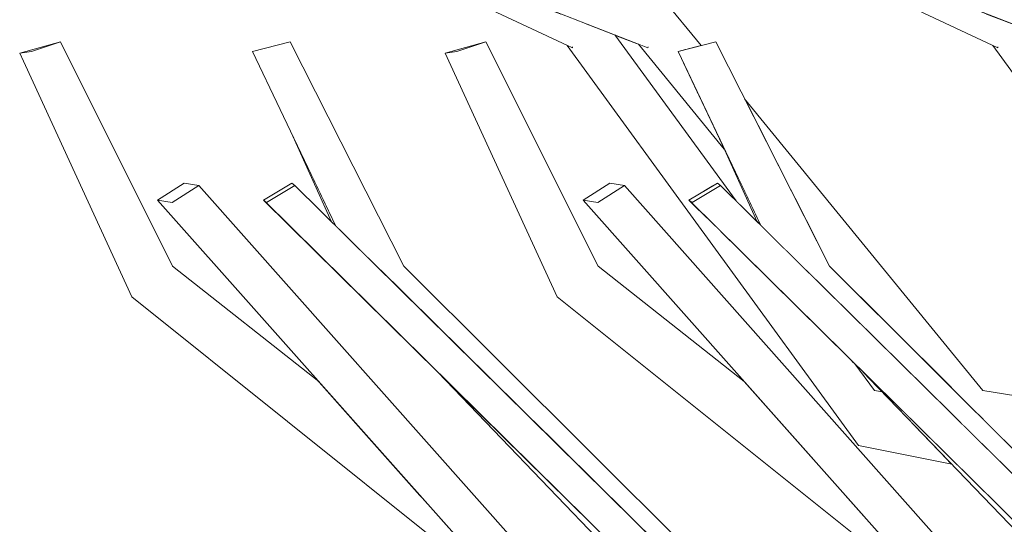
# Model space of a CAD drawing. Extents: x -289599 to -184549, y 66678 to 295474.
# Tile 490 of 656: x -250912 to -250805, y 71912 to 71967. Entities that reach past the tile are written whole.
import ezdxf

# ---------------------------------------------------------------- set-up
doc = ezdxf.new("R2010")
doc.units = 0
doc.header["$MEASUREMENT"] = 0
doc.linetypes.add('Wipeout_Contour', pattern=[1000, 0, -1000])
doc.layers.add('arch drzewa', color=8, linetype='Continuous')
doc.layers.add('Model drzwi', color=8, linetype='Continuous')
doc.layers.add('arch drzewa_Nr_Pióra__4', color=8, linetype='Continuous', lineweight=9)

msp = doc.modelspace()

# ---------------------------------------------------------------- wipeouts: each hides what was drawn before it
at = {"color": 254, "linetype": 'Wipeout_Contour', "lineweight": 0, "ltscale": 767829.789221}
msp.add_wipeout([(-250882.42, 71953.91), (-250878.22, 71944.6), (-250877.79, 71944.17)], dxfattribs=at).dxf.layer = 'arch drzewa'
at = {"color": 254, "linetype": 'Wipeout_Contour', "lineweight": 0, "ltscale": 2047157.659905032}
msp.add_wipeout([(-250856.72, 71986.66), (-250838.04, 71963.76), (-250836.45, 71964.16), (-250833.3, 71957.95), (-250807.41, 71926.22), (-250775.2, 71921), (-250806.33, 71963.78), (-250847.05, 71982.88)], dxfattribs=at).dxf.layer = 'Model drzwi'

# ---------------------------------------------------------------- next in the draw order: wipeouts: each hides what was drawn before it
at = {"color": 254, "linetype": 'Wipeout_Contour', "lineweight": 0, "ltscale": 1790973.728017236}
msp.add_wipeout([(-250811.54, 72012.53), (-250813.13, 72001.66), (-250765.86, 71972.64), (-250743.57, 71923.37), (-250741.56, 71923.04), (-250760.78, 71970.36), (-250803.34, 71998.36)], dxfattribs=at).dxf.layer = 'Model drzwi'
at = {"color": 254, "linetype": 'Wipeout_Contour', "lineweight": 0, "ltscale": 1279533.680432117}
msp.add_wipeout([(-250844.84, 71963.91), (-250847.42, 71964.92), (-250834.24, 71946.86), (-250831.95, 71944.6), (-250835.52, 71952.5)], dxfattribs=at).dxf.layer = 'Model drzwi'
at = {"color": 254, "linetype": 'Wipeout_Contour', "lineweight": 0, "ltscale": 1023520.802885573}
msp.add_wipeout([(-250820.41, 71928.24), (-250821.33, 71929.15), (-250819.19, 71926.22), (-250818.32, 71926.08)], dxfattribs=at).dxf.layer = 'Model drzwi'

# ---------------------------------------------------------------- next in the draw order: wipeouts: each hides what was drawn before it
at = {"color": 254, "linetype": 'Wipeout_Contour', "lineweight": 0, "ltscale": 767697.856887}
msp.add_wipeout([(-250831.53, 71944.17), (-250836.16, 71953.91), (-250831.95, 71944.6)], dxfattribs=at).dxf.layer = 'arch drzewa'
at = {"color": 254, "linetype": 'Wipeout_Contour', "lineweight": 0, "ltscale": 1023445.522271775}
msp.add_wipeout([(-250800.37, 71908.46), (-250820.41, 71928.24), (-250799.83, 71906.83), (-250798.32, 71906.48)], dxfattribs=at).dxf.layer = 'arch drzewa'

# ---------------------------------------------------------------- next in the draw order: wipeouts: each hides what was drawn before it
at = {"color": 254, "linetype": 'Wipeout_Contour', "lineweight": 0, "ltscale": 1023495.920248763}
msp.add_wipeout([(-250826.67, 71939.38), (-250810.24, 71923.16), (-250792.13, 71907.91), (-250824.08, 71939.76)], dxfattribs=at).dxf.layer = 'arch drzewa'

# ---------------------------------------------------------------- next in the draw order: wipeouts: each hides what was drawn before it
at = {"color": 254, "linetype": 'Wipeout_Contour', "lineweight": 0, "ltscale": 767706.447915}
msp.add_wipeout([(-250824.08, 71939.76), (-250836.45, 71964.16), (-250840.54, 71963.13)], dxfattribs=at).dxf.layer = 'arch drzewa'
at = {"color": 254, "linetype": 'Wipeout_Contour', "lineweight": 0, "ltscale": 1790992.938107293}
msp.add_wipeout([(-250810.24, 71923.16), (-250808.29, 71921.24), (-250794.64, 71907.77), (-250795.62, 71907.18), (-250799.09, 71908.24), (-250797.12, 71906.21), (-250792.13, 71907.91)], dxfattribs=at).dxf.layer = 'arch drzewa'

# ---------------------------------------------------------------- next in the draw order: wipeouts: each hides what was drawn before it
at = {"color": 254, "linetype": 'Wipeout_Contour', "lineweight": 0, "ltscale": 1023586.241979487}
msp.add_wipeout([(-250824.08, 71939.76), (-250840.54, 71963.13), (-250831.53, 71944.17), (-250826.67, 71939.38)], dxfattribs=at).dxf.layer = 'arch drzewa'

# ---------------------------------------------------------------- next in the draw order: wipeouts: each hides what was drawn before it
at = {"color": 254, "linetype": 'Wipeout_Contour', "lineweight": 0, "ltscale": 1023613.882855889}
msp.add_wipeout([(-250836.27, 71948.8), (-250839.36, 71946.95), (-250839.01, 71946.67), (-250835.93, 71948.52)], dxfattribs=at).dxf.layer = 'arch drzewa'

# ---------------------------------------------------------------- next in the draw order: wipeouts: each hides what was drawn before it
at = {"color": 254, "linetype": 'Wipeout_Contour', "lineweight": 0, "ltscale": 2046923.131151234}
msp.add_wipeout([(-250839.01, 71946.67), (-250797.87, 71906.05), (-250797.98, 71906.41), (-250798.84, 71907.88), (-250799.09, 71908.24), (-250795.62, 71907.18), (-250794.64, 71907.77), (-250835.93, 71948.52)], dxfattribs=at).dxf.layer = 'arch drzewa'

# ---------------------------------------------------------------- next in the draw order: wipeouts: each hides what was drawn before it
at = {"color": 254, "linetype": 'Wipeout_Contour', "lineweight": 0, "ltscale": 1279371.440172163}
msp.add_wipeout([(-250839.36, 71946.95), (-250800.37, 71908.46), (-250798.32, 71906.48), (-250797.87, 71906.05), (-250839.01, 71946.67)], dxfattribs=at).dxf.layer = 'arch drzewa'

# ---------------------------------------------------------------- next in the draw order: wipeouts: each hides what was drawn before it
at = {"color": 254, "linetype": 'Wipeout_Contour', "lineweight": 0, "ltscale": 1023429.450967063}
msp.add_wipeout([(-250804.34, 71966.17), (-250807.09, 71967.24), (-250774.8, 71923.24), (-250772.93, 71926.22)], dxfattribs=at).dxf.layer = 'arch drzewa'
at = {"color": 254, "linetype": 'Wipeout_Contour', "lineweight": 0, "ltscale": 1023584.178166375}
msp.add_wipeout([(-250852.78, 71939.03), (-250853.68, 71936.41), (-250819.96, 71912.15), (-250821.97, 71914.42)], dxfattribs=at).dxf.layer = 'arch drzewa'

# ---------------------------------------------------------------- next in the draw order: wipeouts: each hides what was drawn before it
at = {"color": 254, "linetype": 'Wipeout_Contour', "lineweight": 0, "ltscale": 1791120.023980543}
msp.add_wipeout([(-250807.09, 71967.24), (-250808.31, 71967.72), (-250808.1, 71967.44), (-250807.51, 71966.98), (-250807.54, 71966.99), (-250807, 71965.98), (-250774.8, 71923.24)], dxfattribs=at).dxf.layer = 'arch drzewa'
at = {"color": 254, "linetype": 'Wipeout_Contour', "lineweight": 0, "ltscale": 1279401.932676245}
msp.add_wipeout([(-250853.68, 71936.41), (-250816.69, 71906.83), (-250813.92, 71906.48), (-250816.69, 71908.46), (-250819.96, 71912.15)], dxfattribs=at).dxf.layer = 'arch drzewa'

# ---------------------------------------------------------------- next in the draw order: wipeouts: each hides what was drawn before it
at = {"color": 254, "linetype": 'Wipeout_Contour', "lineweight": 0, "ltscale": 1535185.460962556}
msp.add_wipeout([(-250807, 71965.98), (-250805.76, 71963.59), (-250805.77, 71963.52), (-250806.33, 71963.78), (-250774.66, 71920.24), (-250774.8, 71923.24)], dxfattribs=at).dxf.layer = 'arch drzewa'
at = {"color": 254, "linetype": 'Wipeout_Contour', "lineweight": 0, "ltscale": 1023607.110656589}
msp.add_wipeout([(-250849.23, 71939.76), (-250852.78, 71939.03), (-250828.63, 71921.91), (-250833.35, 71927.23)], dxfattribs=at).dxf.layer = 'arch drzewa'

# ---------------------------------------------------------------- next in the draw order: wipeouts: each hides what was drawn before it
at = {"color": 254, "linetype": 'Wipeout_Contour', "lineweight": 0, "ltscale": 1535328.408528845}
msp.add_wipeout([(-250847.05, 71982.88), (-250805.77, 71963.52), (-250805.76, 71963.59), (-250807, 71965.98), (-250807.54, 71966.99), (-250813.03, 71969.57)], dxfattribs=at).dxf.layer = 'arch drzewa'
at = {"color": 254, "linetype": 'Wipeout_Contour', "lineweight": 0, "ltscale": 767680.481217}
msp.add_wipeout([(-250852.78, 71939.03), (-250821.97, 71914.42), (-250828.63, 71921.91)], dxfattribs=at).dxf.layer = 'arch drzewa'

# ---------------------------------------------------------------- next in the draw order: wipeouts: each hides what was drawn before it
at = {"color": 254, "linetype": 'Wipeout_Contour', "lineweight": 0, "ltscale": 767783.79127}
msp.add_wipeout([(-250852.78, 71939.03), (-250864.58, 71963.13), (-250865.86, 71962.94)], dxfattribs=at).dxf.layer = 'arch drzewa'

# ---------------------------------------------------------------- next in the draw order: wipeouts: each hides what was drawn before it
at = {"color": 254, "linetype": 'Wipeout_Contour', "lineweight": 0, "ltscale": 767765.659855}
msp.add_wipeout([(-250865.86, 71962.94), (-250853.68, 71936.41), (-250852.78, 71939.03)], dxfattribs=at).dxf.layer = 'arch drzewa'

# ---------------------------------------------------------------- next in the draw order: wipeouts: each hides what was drawn before it
at = {"color": 254, "linetype": 'Wipeout_Contour', "lineweight": 0, "ltscale": 767776.902706}
msp.add_wipeout([(-250849.23, 71939.76), (-250861.43, 71964.16), (-250864.58, 71963.13)], dxfattribs=at).dxf.layer = 'arch drzewa'

# ---------------------------------------------------------------- next in the draw order: wipeouts: each hides what was drawn before it
at = {"color": 254, "linetype": 'Wipeout_Contour', "lineweight": 0, "ltscale": 767761.12584}
msp.add_wipeout([(-250864.58, 71963.13), (-250852.78, 71939.03), (-250849.23, 71939.76)], dxfattribs=at).dxf.layer = 'arch drzewa'

# ---------------------------------------------------------------- next in the draw order: wipeouts: each hides what was drawn before it
at = {"color": 254, "linetype": 'Wipeout_Contour', "lineweight": 0, "ltscale": 767799.738104}
msp.add_wipeout([(-250864.58, 71963.13), (-250861.43, 71964.16), (-250865.86, 71962.94)], dxfattribs=at).dxf.layer = 'arch drzewa'
at = {"color": 254, "linetype": 'Wipeout_Contour', "lineweight": 0, "ltscale": 1023655.627529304}
msp.add_wipeout([(-250847.97, 71948.8), (-250850.87, 71946.95), (-250849.28, 71946.67), (-250846.37, 71948.52)], dxfattribs=at).dxf.layer = 'arch drzewa'

# ---------------------------------------------------------------- next in the draw order: wipeouts: each hides what was drawn before it
at = {"color": 254, "linetype": 'Wipeout_Contour', "lineweight": 0, "ltscale": 2047030.262355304}
msp.add_wipeout([(-250846.37, 71948.52), (-250849.28, 71946.67), (-250813.2, 71906.05), (-250813.3, 71906.41), (-250814.02, 71907.88), (-250814.24, 71908.24), (-250811.1, 71907.18), (-250810.18, 71907.77)], dxfattribs=at).dxf.layer = 'arch drzewa'

# ---------------------------------------------------------------- next in the draw order: wipeouts: each hides what was drawn before it
at = {"color": 254, "linetype": 'Wipeout_Contour', "lineweight": 0, "ltscale": 1279437.053026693}
msp.add_wipeout([(-250850.87, 71946.95), (-250816.69, 71908.46), (-250813.92, 71906.48), (-250813.2, 71906.05), (-250849.28, 71946.67)], dxfattribs=at).dxf.layer = 'arch drzewa'

# ---------------------------------------------------------------- next in the draw order: wipeouts: each hides what was drawn before it
at = {"color": 254, "linetype": 'Wipeout_Contour', "lineweight": 0, "ltscale": 767644.754141}
msp.add_wipeout([(-250761.15, 71926.22), (-250825.17, 72004.68), (-250828.06, 72003.47)], dxfattribs=at).dxf.layer = 'arch drzewa'
at = {"color": 254, "linetype": 'Wipeout_Contour', "lineweight": 0, "ltscale": 1023621.437587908}
msp.add_wipeout([(-250866.67, 71928.24), (-250846.09, 71906.83), (-250844.58, 71906.48), (-250846.63, 71908.46)], dxfattribs=at).dxf.layer = 'arch drzewa'

# ---------------------------------------------------------------- next in the draw order: wipeouts: each hides what was drawn before it
at = {"color": 254, "linetype": 'Wipeout_Contour', "lineweight": 0, "ltscale": 767559.772404}
msp.add_wipeout([(-250828.06, 72003.47), (-250761.73, 71923.24), (-250761.15, 71926.22)], dxfattribs=at).dxf.layer = 'arch drzewa'
at = {"color": 254, "linetype": 'Wipeout_Contour', "lineweight": 0, "ltscale": 1279592.624048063}
msp.add_wipeout([(-250872.93, 71939.38), (-250862.19, 71928.78), (-250856.5, 71923.16), (-250838.39, 71907.91), (-250870.35, 71939.76)], dxfattribs=at).dxf.layer = 'arch drzewa'

# ---------------------------------------------------------------- next in the draw order: wipeouts: each hides what was drawn before it
at = {"color": 254, "linetype": 'Wipeout_Contour', "lineweight": 0, "ltscale": 1791139.21961929}
msp.add_wipeout([(-250829.93, 72002.32), (-250799.85, 71967.44), (-250799.03, 71966.98), (-250799.06, 71966.99), (-250798.59, 71965.98), (-250761.73, 71923.24), (-250828.06, 72003.47)], dxfattribs=at).dxf.layer = 'arch drzewa'
at = {"color": 254, "linetype": 'Wipeout_Contour', "lineweight": 0, "ltscale": 767838.378914}
msp.add_wipeout([(-250870.35, 71939.76), (-250882.71, 71964.16), (-250886.81, 71963.13)], dxfattribs=at).dxf.layer = 'arch drzewa'
at = {"color": 254, "linetype": 'Wipeout_Contour', "lineweight": 0, "ltscale": 1535389.720265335}
msp.add_wipeout([(-250838.39, 71907.91), (-250856.5, 71923.16), (-250840.9, 71907.77), (-250841.88, 71907.18), (-250845.35, 71908.24), (-250843.38, 71906.21)], dxfattribs=at).dxf.layer = 'arch drzewa'

# ---------------------------------------------------------------- next in the draw order: wipeouts: each hides what was drawn before it
at = {"color": 254, "linetype": 'Wipeout_Contour', "lineweight": 0, "ltscale": 1535358.840713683}
msp.add_wipeout([(-250859.35, 71987.69), (-250797.57, 71963.52), (-250797.54, 71963.59), (-250798.59, 71965.98), (-250799.06, 71966.99), (-250858.35, 71990.19)], dxfattribs=at).dxf.layer = 'arch drzewa'
at = {"color": 254, "linetype": 'Wipeout_Contour', "lineweight": 0, "ltscale": 1023762.151792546}
msp.add_wipeout([(-250870.35, 71939.76), (-250886.81, 71963.13), (-250877.79, 71944.17), (-250872.93, 71939.38)], dxfattribs=at).dxf.layer = 'arch drzewa'
at = {"color": 254, "linetype": 'Wipeout_Contour', "lineweight": 0, "ltscale": 1023511.50503852}
msp.add_wipeout([(-250819.19, 71926.22), (-250821.06, 71923.24), (-250814.85, 71922.46), (-250818.32, 71926.08)], dxfattribs=at).dxf.layer = 'arch drzewa'
at = {"color": 254, "linetype": 'Wipeout_Contour', "lineweight": 0, "ltscale": 1535093.028178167}
msp.add_wipeout([(-250807.41, 71926.22), (-250807.91, 71923.64), (-250807.44, 71923.17), (-250759.56, 71917.25), (-250774.66, 71920.24), (-250775.2, 71921)], dxfattribs=at).dxf.layer = 'arch drzewa'

# ---------------------------------------------------------------- next in the draw order: linework, layer by layer
at = {"layer": 'arch drzewa_Nr_Pióra__4', "linetype": 'Continuous'}
msp.add_line((-250805.76, 71963.62), (-250805.77, 71963.52), dxfattribs=at)

# ---------------------------------------------------------------- next in the draw order: wipeouts: each hides what was drawn before it
at = {"color": 254, "linetype": 'Wipeout_Contour', "lineweight": 0, "ltscale": 1023789.792863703}
msp.add_wipeout([(-250882.53, 71948.8), (-250885.62, 71946.95), (-250885.27, 71946.67), (-250882.19, 71948.52)], dxfattribs=at).dxf.layer = 'arch drzewa'
at = {"color": 254, "linetype": 'Wipeout_Contour', "lineweight": 0, "ltscale": 767644.436691}
msp.add_wipeout([(-250822.07, 71929.89), (-250819.19, 71926.22), (-250821.33, 71929.15)], dxfattribs=at).dxf.layer = 'arch drzewa'
at = {"color": 254, "linetype": 'Wipeout_Contour', "lineweight": 0, "ltscale": 1023502.21670243}
msp.add_wipeout([(-250821.06, 71923.24), (-250814.51, 71922.11), (-250814.8, 71922.41), (-250814.85, 71922.46)], dxfattribs=at).dxf.layer = 'arch drzewa'
at = {"color": 254, "linetype": 'Wipeout_Contour', "lineweight": 0, "ltscale": 1279137.794533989}
msp.add_wipeout([(-250807.44, 71923.17), (-250807.41, 71923.14), (-250730.23, 71910.27), (-250734.01, 71912.2), (-250759.56, 71917.25)], dxfattribs=at).dxf.layer = 'arch drzewa'

# ---------------------------------------------------------------- next in the draw order: wipeouts: each hides what was drawn before it
at = {"color": 254, "linetype": 'Wipeout_Contour', "lineweight": 0, "ltscale": 2047274.960049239}
msp.add_wipeout([(-250882.19, 71948.52), (-250885.27, 71946.67), (-250844.13, 71906.05), (-250844.24, 71906.41), (-250845.1, 71907.88), (-250845.35, 71908.24), (-250841.88, 71907.18), (-250840.9, 71907.77)], dxfattribs=at).dxf.layer = 'arch drzewa'
at = {"color": 254, "linetype": 'Wipeout_Contour', "lineweight": 0, "ltscale": 1023502.088247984}
msp.add_wipeout([(-250821.06, 71923.24), (-250820.92, 71920.24), (-250811.51, 71918.98), (-250814.51, 71922.11)], dxfattribs=at).dxf.layer = 'arch drzewa'
at = {"color": 254, "linetype": 'Wipeout_Contour', "lineweight": 0, "ltscale": 1023309.13582515}
msp.add_wipeout([(-250807.41, 71923.14), (-250803.82, 71919.56), (-250730.29, 71910.23), (-250730.23, 71910.27)], dxfattribs=at).dxf.layer = 'arch drzewa'

# ---------------------------------------------------------------- next in the draw order: linework, layer by layer
at = {"layer": 'arch drzewa_Nr_Pióra__4', "linetype": 'Continuous'}
msp.add_line((-250774.66, 71920.24), (-250806.33, 71963.78), dxfattribs=at)

# ---------------------------------------------------------------- next in the draw order: wipeouts: each hides what was drawn before it
at = {"color": 254, "linetype": 'Wipeout_Contour', "lineweight": 0, "ltscale": 1279591.332398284}
msp.add_wipeout([(-250885.27, 71946.67), (-250885.62, 71946.95), (-250846.63, 71908.46), (-250844.58, 71906.48), (-250844.13, 71906.05)], dxfattribs=at).dxf.layer = 'arch drzewa'
at = {"color": 254, "linetype": 'Wipeout_Contour', "lineweight": 0, "ltscale": 1023543.749695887}
msp.add_wipeout([(-250836.09, 71943.72), (-250821.06, 71923.24), (-250819.19, 71926.22), (-250822.07, 71929.89)], dxfattribs=at).dxf.layer = 'arch drzewa'
at = {"color": 254, "linetype": 'Wipeout_Contour', "lineweight": 0, "ltscale": 767617.897444}
msp.add_wipeout([(-250820.92, 71920.24), (-250810.79, 71918.24), (-250811.51, 71918.98)], dxfattribs=at).dxf.layer = 'arch drzewa'

# ---------------------------------------------------------------- next in the draw order: wipeouts: each hides what was drawn before it
at = {"color": 254, "linetype": 'Wipeout_Contour', "lineweight": 0, "ltscale": 1535447.541250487}
msp.add_wipeout([(-250850.6, 71966.17), (-250836.73, 71948.53), (-250836.27, 71948.8), (-250835.93, 71948.52), (-250834.24, 71946.86), (-250847.42, 71964.92)], dxfattribs=at).dxf.layer = 'arch drzewa'
at = {"color": 254, "linetype": 'Wipeout_Contour', "lineweight": 0, "ltscale": 767683.306793}
msp.add_wipeout([(-250836.09, 71943.72), (-250837.65, 71945.26), (-250821.06, 71923.24)], dxfattribs=at).dxf.layer = 'arch drzewa'
at = {"color": 254, "linetype": 'Wipeout_Contour', "lineweight": 0, "ltscale": 1023760.092877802}
msp.add_wipeout([(-250899.04, 71939.03), (-250899.94, 71936.41), (-250866.22, 71912.15), (-250868.23, 71914.42)], dxfattribs=at).dxf.layer = 'arch drzewa'

# ---------------------------------------------------------------- next in the draw order: wipeouts: each hides what was drawn before it
at = {"color": 254, "linetype": 'Wipeout_Contour', "lineweight": 0, "ltscale": 1023653.243792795}
msp.add_wipeout([(-250850.6, 71966.17), (-250853.35, 71967.24), (-250838.73, 71947.33), (-250836.73, 71948.53)], dxfattribs=at).dxf.layer = 'arch drzewa'
at = {"color": 254, "linetype": 'Wipeout_Contour', "lineweight": 0, "ltscale": 1279621.828077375}
msp.add_wipeout([(-250899.94, 71936.41), (-250862.96, 71906.83), (-250860.18, 71906.48), (-250862.95, 71908.46), (-250866.22, 71912.15)], dxfattribs=at).dxf.layer = 'arch drzewa'

# ---------------------------------------------------------------- next in the draw order: wipeouts: each hides what was drawn before it
at = {"color": 254, "linetype": 'Wipeout_Contour', "lineweight": 0, "ltscale": 1791432.676201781}
msp.add_wipeout([(-250854.57, 71967.72), (-250854.36, 71967.44), (-250853.8, 71966.99), (-250853.26, 71965.98), (-250839.06, 71947.13), (-250838.73, 71947.33), (-250853.35, 71967.24)], dxfattribs=at).dxf.layer = 'arch drzewa'
at = {"color": 254, "linetype": 'Wipeout_Contour', "lineweight": 0, "ltscale": 1023783.02424481}
msp.add_wipeout([(-250895.49, 71939.76), (-250899.04, 71939.03), (-250874.89, 71921.91), (-250879.61, 71927.23)], dxfattribs=at).dxf.layer = 'arch drzewa'

# ---------------------------------------------------------------- next in the draw order: wipeouts: each hides what was drawn before it
at = {"color": 254, "linetype": 'Wipeout_Contour', "lineweight": 0, "ltscale": 2303161.441950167}
msp.add_wipeout([(-250839.06, 71947.13), (-250853.26, 71965.98), (-250852.02, 71963.59), (-250852.03, 71963.52), (-250852.6, 71963.78), (-250820.92, 71920.24), (-250821.06, 71923.24), (-250837.65, 71945.26), (-250839.36, 71946.95)], dxfattribs=at).dxf.layer = 'arch drzewa'
at = {"color": 254, "linetype": 'Wipeout_Contour', "lineweight": 0, "ltscale": 767812.417191}
msp.add_wipeout([(-250874.89, 71921.91), (-250899.04, 71939.03), (-250868.23, 71914.42)], dxfattribs=at).dxf.layer = 'arch drzewa'

# ---------------------------------------------------------------- next in the draw order: linework, layer by layer
at = {"layer": 'arch drzewa_Nr_Pióra__4', "linetype": 'Continuous'}
for p, q in [((-250850.87, 71946.95), (-250847.97, 71948.8)), ((-250846.37, 71948.52), (-250849.28, 71946.67)), ((-250847.97, 71948.8), (-250846.37, 71948.52)), ((-250839.36, 71946.95), (-250836.27, 71948.8)), ((-250835.93, 71948.52), (-250839.01, 71946.67)), ((-250836.27, 71948.8), (-250835.93, 71948.52)), ((-250849.28, 71946.67), (-250850.87, 71946.95)), ((-250839.01, 71946.67), (-250839.36, 71946.95)), ((-250810.79, 71918.24), (-250820.92, 71920.24))]:
    msp.add_line(p, q, dxfattribs=at)

# ---------------------------------------------------------------- next in the draw order: wipeouts: each hides what was drawn before it
at = {"color": 254, "linetype": 'Wipeout_Contour', "lineweight": 0, "ltscale": 1535592.264479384}
msp.add_wipeout([(-250859.29, 71969.57), (-250893.31, 71982.88), (-250852.03, 71963.52), (-250852.02, 71963.59), (-250853.26, 71965.98), (-250853.8, 71966.99)], dxfattribs=at).dxf.layer = 'arch drzewa'
at = {"color": 254, "linetype": 'Wipeout_Contour', "lineweight": 0, "ltscale": 767915.723799}
msp.add_wipeout([(-250899.04, 71939.03), (-250910.84, 71963.13), (-250912.12, 71962.94)], dxfattribs=at).dxf.layer = 'arch drzewa'
at = {"color": 254, "linetype": 'Wipeout_Contour', "lineweight": 0, "ltscale": 767669.281812}
msp.add_wipeout([(-250833.3, 71957.95), (-250831.05, 71953.51), (-250807.41, 71926.22)], dxfattribs=at).dxf.layer = 'arch drzewa'

# ---------------------------------------------------------------- next in the draw order: linework, layer by layer
at = {"layer": 'arch drzewa_Nr_Pióra__4', "linetype": 'Continuous'}
msp.add_line((-250833.35, 71927.23), (-250849.23, 71939.76), dxfattribs=at)

# ---------------------------------------------------------------- next in the draw order: wipeouts: each hides what was drawn before it
at = {"color": 254, "linetype": 'Wipeout_Contour', "lineweight": 0, "ltscale": 1791534.455753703}
msp.add_wipeout([(-250871.43, 72004.68), (-250874.32, 72003.47), (-250839.59, 71963.37), (-250838.04, 71963.76), (-250856.72, 71986.66), (-250859.35, 71987.69), (-250858.76, 71989.16)], dxfattribs=at).dxf.layer = 'arch drzewa'
at = {"color": 254, "linetype": 'Wipeout_Contour', "lineweight": 0, "ltscale": 767897.59368}
msp.add_wipeout([(-250912.12, 71962.94), (-250899.94, 71936.41), (-250899.04, 71939.03)], dxfattribs=at).dxf.layer = 'arch drzewa'
at = {"color": 254, "linetype": 'Wipeout_Contour', "lineweight": 0, "ltscale": 1279399.895658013}
msp.add_wipeout([(-250807.41, 71926.22), (-250831.05, 71953.51), (-250827.93, 71947.36), (-250810.27, 71925.99), (-250807.91, 71923.64)], dxfattribs=at).dxf.layer = 'arch drzewa'

# ---------------------------------------------------------------- next in the draw order: linework, layer by layer
at = {"layer": 'arch drzewa_Nr_Pióra__4', "linetype": 'Continuous'}
msp.add_line((-250775.2, 71921), (-250807.41, 71926.22), dxfattribs=at)

# ---------------------------------------------------------------- next in the draw order: wipeouts: each hides what was drawn before it
at = {"color": 254, "linetype": 'Wipeout_Contour', "lineweight": 0, "ltscale": 1023687.525319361}
msp.add_wipeout([(-250874.32, 72003.47), (-250839.97, 71961.91), (-250840.54, 71963.13), (-250839.59, 71963.37)], dxfattribs=at).dxf.layer = 'arch drzewa'
at = {"color": 254, "linetype": 'Wipeout_Contour', "lineweight": 0, "ltscale": 767908.834995}
msp.add_wipeout([(-250895.49, 71939.76), (-250907.69, 71964.16), (-250910.84, 71963.13)], dxfattribs=at).dxf.layer = 'arch drzewa'
at = {"color": 254, "linetype": 'Wipeout_Contour', "lineweight": 0, "ltscale": 1023528.602075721}
msp.add_wipeout([(-250810.27, 71925.99), (-250827.93, 71947.36), (-250826.71, 71944.94), (-250810.96, 71926.69)], dxfattribs=at).dxf.layer = 'arch drzewa'

# ---------------------------------------------------------------- next in the draw order: wipeouts: each hides what was drawn before it
at = {"color": 254, "linetype": 'Wipeout_Contour', "lineweight": 0, "ltscale": 1791481.133893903}
msp.add_wipeout([(-250876.19, 72002.32), (-250846.11, 71967.44), (-250845.32, 71966.99), (-250844.86, 71965.98), (-250838.27, 71958.35), (-250839.97, 71961.91), (-250874.32, 72003.47)], dxfattribs=at).dxf.layer = 'arch drzewa'
at = {"color": 254, "linetype": 'Wipeout_Contour', "lineweight": 0, "ltscale": 767893.059378}
msp.add_wipeout([(-250910.84, 71963.13), (-250899.04, 71939.03), (-250895.49, 71939.76)], dxfattribs=at).dxf.layer = 'arch drzewa'
at = {"color": 254, "linetype": 'Wipeout_Contour', "lineweight": 0, "ltscale": 767651.63985}
msp.add_wipeout([(-250810.96, 71926.69), (-250826.71, 71944.94), (-250824.08, 71939.76)], dxfattribs=at).dxf.layer = 'arch drzewa'

# ---------------------------------------------------------------- next in the draw order: linework, layer by layer
at = {"layer": 'arch drzewa_Nr_Pióra__4', "linetype": 'Continuous'}
for p, q in [((-250807.41, 71926.22), (-250833.3, 71957.95)), ((-250810.18, 71907.77), (-250846.37, 71948.52)), ((-250794.64, 71907.77), (-250835.93, 71948.52)), ((-250816.66, 71908.44), (-250850.87, 71946.95)), ((-250800.36, 71908.45), (-250839.36, 71946.95)), ((-250792.13, 71907.91), (-250824.08, 71939.76)), ((-250816.69, 71906.83), (-250853.68, 71936.41)), ((-250819.19, 71926.22), (-250821.33, 71929.15)), ((-250799.83, 71906.83), (-250820.41, 71928.24)), ((-250818.32, 71926.08), (-250819.19, 71926.22))]:
    msp.add_line(p, q, dxfattribs=at)

# ---------------------------------------------------------------- next in the draw order: wipeouts: each hides what was drawn before it
at = {"color": 254, "linetype": 'Wipeout_Contour', "lineweight": 0, "ltscale": 1791373.650153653}
msp.add_wipeout([(-250838.27, 71958.35), (-250844.86, 71965.98), (-250843.8, 71963.59), (-250843.83, 71963.52), (-250844.84, 71963.91), (-250835.52, 71952.5), (-250836.16, 71953.91)], dxfattribs=at).dxf.layer = 'arch drzewa'
at = {"color": 254, "linetype": 'Wipeout_Contour', "lineweight": 0, "ltscale": 767931.669491}
msp.add_wipeout([(-250910.84, 71963.13), (-250907.69, 71964.16), (-250912.12, 71962.94)], dxfattribs=at).dxf.layer = 'arch drzewa'
at = {"color": 254, "linetype": 'Wipeout_Contour', "lineweight": 0, "ltscale": 1023831.538301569}
msp.add_wipeout([(-250894.23, 71948.8), (-250897.13, 71946.95), (-250895.54, 71946.67), (-250892.64, 71948.52)], dxfattribs=at).dxf.layer = 'arch drzewa'

# ---------------------------------------------------------------- next in the draw order: linework, layer by layer
at = {"layer": 'arch drzewa_Nr_Pióra__4', "linetype": 'Continuous'}
for p, q in [((-250912.12, 71962.94), (-250907.69, 71964.16)), ((-250907.69, 71964.16), (-250910.84, 71963.13)), ((-250836.45, 71964.16), (-250840.54, 71963.13)), ((-250824.08, 71939.76), (-250836.45, 71964.16)), ((-250910.84, 71963.13), (-250912.12, 71962.94)), ((-250899.94, 71936.41), (-250912.12, 71962.94)), ((-250831.53, 71944.17), (-250840.54, 71963.13)), ((-250831.95, 71944.6), (-250836.16, 71953.91))]:
    msp.add_line(p, q, dxfattribs=at)

# ---------------------------------------------------------------- next in the draw order: wipeouts: each hides what was drawn before it
at = {"color": 254, "linetype": 'Wipeout_Contour', "lineweight": 0, "ltscale": 1535622.695697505}
msp.add_wipeout([(-250904.62, 71990.19), (-250905.61, 71987.69), (-250843.83, 71963.52), (-250843.8, 71963.59), (-250844.86, 71965.98), (-250845.32, 71966.99)], dxfattribs=at).dxf.layer = 'arch drzewa'
at = {"color": 254, "linetype": 'Wipeout_Contour', "lineweight": 0, "ltscale": 2047382.09321598}
msp.add_wipeout([(-250895.54, 71946.67), (-250859.46, 71906.05), (-250859.56, 71906.41), (-250860.28, 71907.88), (-250860.5, 71908.24), (-250857.36, 71907.18), (-250856.44, 71907.77), (-250892.64, 71948.52)], dxfattribs=at).dxf.layer = 'arch drzewa'

# ---------------------------------------------------------------- next in the draw order: linework, layer by layer
at = {"layer": 'arch drzewa_Nr_Pióra__4', "linetype": 'Continuous'}
for p, q in [((-250843.83, 71963.52), (-250905.61, 71987.69)), ((-250797.57, 71963.52), (-250859.35, 71987.69)), ((-250838.04, 71963.76), (-250856.72, 71986.66)), ((-250852.03, 71963.52), (-250893.31, 71982.88)), ((-250805.77, 71963.52), (-250847.05, 71982.88)), ((-250882.71, 71964.16), (-250886.81, 71963.13)), ((-250865.86, 71962.94), (-250861.43, 71964.16)), ((-250861.43, 71964.16), (-250864.58, 71963.13)), ((-250834.24, 71946.86), (-250847.42, 71964.92)), ((-250864.58, 71963.13), (-250865.86, 71962.94)), ((-250820.92, 71920.24), (-250852.6, 71963.78)), ((-250852.02, 71963.62), (-250852.03, 71963.52)), ((-250835.52, 71952.5), (-250844.84, 71963.91)), ((-250843.79, 71963.63), (-250843.83, 71963.52)), ((-250894.23, 71948.8), (-250892.64, 71948.52)), ((-250882.53, 71948.8), (-250882.19, 71948.52))]:
    msp.add_line(p, q, dxfattribs=at)

# ---------------------------------------------------------------- next in the draw order: wipeouts: each hides what was drawn before it
at = {"color": 254, "linetype": 'Wipeout_Contour', "lineweight": 0, "ltscale": 1279656.946412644}
msp.add_wipeout([(-250895.54, 71946.67), (-250897.13, 71946.95), (-250862.95, 71908.46), (-250860.18, 71906.48), (-250859.46, 71906.05)], dxfattribs=at).dxf.layer = 'arch drzewa'

# ---------------------------------------------------------------- next in the draw order: linework, layer by layer
at = {"layer": 'arch drzewa_Nr_Pióra__4', "linetype": 'Continuous'}
for p, q in [((-250895.49, 71939.76), (-250907.69, 71964.16)), ((-250870.35, 71939.76), (-250882.71, 71964.16)), ((-250849.23, 71939.76), (-250861.43, 71964.16)), ((-250877.79, 71944.17), (-250886.81, 71963.13)), ((-250853.68, 71936.41), (-250865.86, 71962.94)), ((-250878.22, 71944.6), (-250882.42, 71953.91)), ((-250897.13, 71946.95), (-250894.23, 71948.8)), ((-250892.64, 71948.52), (-250895.54, 71946.67)), ((-250856.44, 71907.77), (-250892.64, 71948.52)), ((-250885.62, 71946.95), (-250882.53, 71948.8)), ((-250882.19, 71948.52), (-250885.27, 71946.67)), ((-250840.9, 71907.77), (-250882.19, 71948.52)), ((-250895.54, 71946.67), (-250897.13, 71946.95)), ((-250862.92, 71908.44), (-250897.13, 71946.95)), ((-250885.27, 71946.67), (-250885.62, 71946.95)), ((-250846.62, 71908.45), (-250885.62, 71946.95)), ((-250879.61, 71927.23), (-250895.49, 71939.76)), ((-250838.39, 71907.91), (-250870.35, 71939.76)), ((-250862.96, 71906.83), (-250899.94, 71936.41)), ((-250846.09, 71906.83), (-250866.67, 71928.24))]:
    msp.add_line(p, q, dxfattribs=at)

doc.saveas('drawing.dxf')
